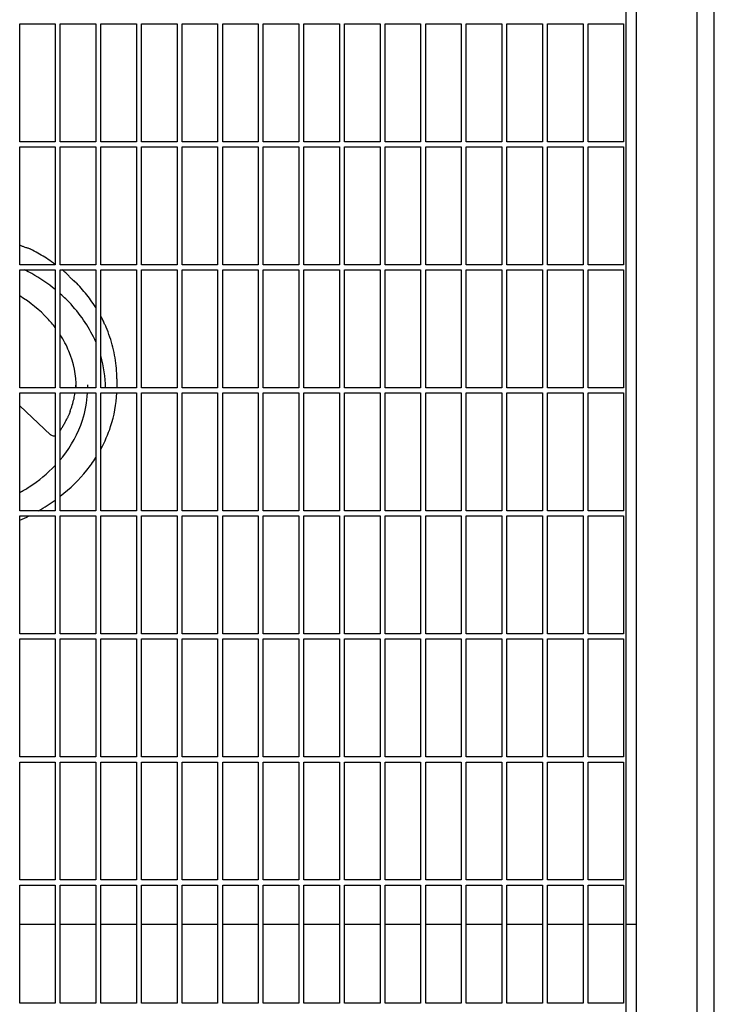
# Model space of a CAD drawing. Header units: inches. Extents: x 18 to 846, y -67 to 561.
# Tile 648 of 656: x 568 to 585, y 460 to 484. Entities that reach past the tile are written whole.
import ezdxf

# ---------------------------------------------------------------- set-up
doc = ezdxf.new("R2010")
doc.units = ezdxf.units.IN
doc.header["$LTSCALE"] = 24
doc.header["$MEASUREMENT"] = 0
doc.layers.add('Visible (ANSI)', color=7, linetype='Continuous', lineweight=30)

msp = doc.modelspace()

# ---------------------------------------------------------------- linework, layer by layer
at = {"layer": 'Visible (ANSI)'}
for p, q in [((582.75843, 408.42673), (582.75843, 486.92673)), ((584.25843, 408.42673), (584.25843, 486.17673)), ((584.67843, 408.42673), (584.67843, 486.17673)), ((582.50843, 408.67673), (582.50843, 485.63225)), ((567.57093, 480.95798), (567.57093, 483.86423)), ((567.57093, 483.86423), (568.44593, 483.86423)), ((568.44593, 483.86423), (568.44593, 480.95798)), ((568.57093, 480.95798), (568.57093, 483.86423)), ((568.57093, 483.86423), (569.44593, 483.86423)), ((569.44593, 483.86423), (569.44593, 480.95798)), ((569.57093, 480.95798), (569.57093, 483.86423)), ((569.57093, 483.86423), (570.44593, 483.86423)), ((570.44593, 483.86423), (570.44593, 480.95798)), ((570.57093, 480.95798), (570.57093, 483.86423)), ((570.57093, 483.86423), (571.44593, 483.86423)), ((571.44593, 483.86423), (571.44593, 480.95798)), ((571.57093, 480.95798), (571.57093, 483.86423)), ((571.57093, 483.86423), (572.44593, 483.86423)), ((572.44593, 483.86423), (572.44593, 480.95798)), ((572.57093, 480.95798), (572.57093, 483.86423)), ((572.57093, 483.86423), (573.44593, 483.86423)), ((573.44593, 483.86423), (573.44593, 480.95798)), ((573.57093, 480.95798), (573.57093, 483.86423)), ((573.57093, 483.86423), (574.44593, 483.86423)), ((574.44593, 483.86423), (574.44593, 480.95798)), ((574.57093, 480.95798), (574.57093, 483.86423)), ((574.57093, 483.86423), (575.44593, 483.86423)), ((575.44593, 483.86423), (575.44593, 480.95798)), ((575.57093, 480.95798), (575.57093, 483.86423)), ((575.57093, 483.86423), (576.44593, 483.86423)), ((576.44593, 483.86423), (576.44593, 480.95798)), ((576.57093, 480.95798), (576.57093, 483.86423)), ((576.57093, 483.86423), (577.44593, 483.86423)), ((577.44593, 483.86423), (577.44593, 480.95798)), ((577.57093, 480.95798), (577.57093, 483.86423)), ((577.57093, 483.86423), (578.44593, 483.86423)), ((578.44593, 483.86423), (578.44593, 480.95798)), ((578.57093, 480.95798), (578.57093, 483.86423)), ((578.57093, 483.86423), (579.44593, 483.86423)), ((579.44593, 483.86423), (579.44593, 480.95798)), ((579.57093, 480.95798), (579.57093, 483.86423)), ((579.57093, 483.86423), (580.44593, 483.86423)), ((580.44593, 483.86423), (580.44593, 480.95798)), ((580.57093, 480.95798), (580.57093, 483.86423)), ((580.57093, 483.86423), (581.44593, 483.86423)), ((581.44593, 483.86423), (581.44593, 480.95798)), ((581.57093, 480.95798), (581.57093, 483.86423)), ((581.57093, 483.86423), (582.44593, 483.86423)), ((582.44593, 483.86423), (582.44593, 480.95798)), ((568.44593, 480.95798), (567.57093, 480.95798)), ((567.57093, 477.92673), (567.57093, 480.83298)), ((567.57093, 480.83298), (568.44593, 480.83298)), ((568.44593, 480.83298), (568.44593, 477.92673)), ((569.44593, 480.95798), (568.57093, 480.95798)), ((568.57093, 477.92673), (568.57093, 480.83298)), ((568.57093, 480.83298), (569.44593, 480.83298)), ((569.44593, 480.83298), (569.44593, 477.92673)), ((570.44593, 480.95798), (569.57093, 480.95798)), ((569.57093, 477.92673), (569.57093, 480.83298)), ((569.57093, 480.83298), (570.44593, 480.83298)), ((570.44593, 480.83298), (570.44593, 477.92673)), ((571.44593, 480.95798), (570.57093, 480.95798)), ((570.57093, 477.92673), (570.57093, 480.83298)), ((570.57093, 480.83298), (571.44593, 480.83298)), ((571.44593, 480.83298), (571.44593, 477.92673)), ((572.44593, 480.95798), (571.57093, 480.95798)), ((571.57093, 477.92673), (571.57093, 480.83298)), ((571.57093, 480.83298), (572.44593, 480.83298)), ((572.44593, 480.83298), (572.44593, 477.92673)), ((573.44593, 480.95798), (572.57093, 480.95798)), ((572.57093, 477.92673), (572.57093, 480.83298)), ((572.57093, 480.83298), (573.44593, 480.83298)), ((573.44593, 480.83298), (573.44593, 477.92673)), ((574.44593, 480.95798), (573.57093, 480.95798)), ((573.57093, 477.92673), (573.57093, 480.83298)), ((573.57093, 480.83298), (574.44593, 480.83298)), ((574.44593, 480.83298), (574.44593, 477.92673)), ((575.44593, 480.95798), (574.57093, 480.95798)), ((574.57093, 477.92673), (574.57093, 480.83298)), ((574.57093, 480.83298), (575.44593, 480.83298)), ((575.44593, 480.83298), (575.44593, 477.92673)), ((576.44593, 480.95798), (575.57093, 480.95798)), ((575.57093, 477.92673), (575.57093, 480.83298)), ((575.57093, 480.83298), (576.44593, 480.83298)), ((576.44593, 480.83298), (576.44593, 477.92673)), ((577.44593, 480.95798), (576.57093, 480.95798)), ((576.57093, 477.92673), (576.57093, 480.83298)), ((576.57093, 480.83298), (577.44593, 480.83298)), ((577.44593, 480.83298), (577.44593, 477.92673)), ((578.44593, 480.95798), (577.57093, 480.95798)), ((577.57093, 477.92673), (577.57093, 480.83298)), ((577.57093, 480.83298), (578.44593, 480.83298)), ((578.44593, 480.83298), (578.44593, 477.92673)), ((579.44593, 480.95798), (578.57093, 480.95798)), ((578.57093, 477.92673), (578.57093, 480.83298)), ((578.57093, 480.83298), (579.44593, 480.83298)), ((579.44593, 480.83298), (579.44593, 477.92673)), ((580.44593, 480.95798), (579.57093, 480.95798)), ((579.57093, 477.92673), (579.57093, 480.83298)), ((579.57093, 480.83298), (580.44593, 480.83298)), ((580.44593, 480.83298), (580.44593, 477.92673)), ((581.44593, 480.95798), (580.57093, 480.95798)), ((580.57093, 477.92673), (580.57093, 480.83298)), ((580.57093, 480.83298), (581.44593, 480.83298)), ((581.44593, 480.83298), (581.44593, 477.92673)), ((582.44593, 480.95798), (581.57093, 480.95798)), ((581.57093, 477.92673), (581.57093, 480.83298)), ((581.57093, 480.83298), (582.44593, 480.83298)), ((582.44593, 480.83298), (582.44593, 477.92673)), ((568.44593, 477.92673), (567.57093, 477.92673)), ((569.44593, 477.92673), (568.57093, 477.92673)), ((570.44593, 477.92673), (569.57093, 477.92673)), ((571.44593, 477.92673), (570.57093, 477.92673)), ((572.44593, 477.92673), (571.57093, 477.92673)), ((573.44593, 477.92673), (572.57093, 477.92673)), ((574.44593, 477.92673), (573.57093, 477.92673)), ((575.44593, 477.92673), (574.57093, 477.92673)), ((576.44593, 477.92673), (575.57093, 477.92673)), ((577.44593, 477.92673), (576.57093, 477.92673)), ((578.44593, 477.92673), (577.57093, 477.92673)), ((579.44593, 477.92673), (578.57093, 477.92673)), ((580.44593, 477.92673), (579.57093, 477.92673)), ((581.44593, 477.92673), (580.57093, 477.92673)), ((582.44593, 477.92673), (581.57093, 477.92673)), ((567.57093, 474.89548), (567.57093, 477.80173)), ((567.57093, 477.80173), (568.44593, 477.80173)), ((568.44593, 477.80173), (568.44593, 474.89548)), ((568.57093, 474.89548), (568.57093, 477.80173)), ((568.57093, 477.80173), (569.44593, 477.80173)), ((569.44593, 477.80173), (569.44593, 474.89548)), ((569.57093, 474.89548), (569.57093, 477.80173)), ((569.57093, 477.80173), (570.44593, 477.80173)), ((570.44593, 477.80173), (570.44593, 474.89548)), ((570.57093, 474.89548), (570.57093, 477.80173)), ((570.57093, 477.80173), (571.44593, 477.80173)), ((571.44593, 477.80173), (571.44593, 474.89548)), ((571.57093, 474.89548), (571.57093, 477.80173)), ((571.57093, 477.80173), (572.44593, 477.80173)), ((572.44593, 477.80173), (572.44593, 474.89548)), ((572.57093, 474.89548), (572.57093, 477.80173)), ((572.57093, 477.80173), (573.44593, 477.80173)), ((573.44593, 477.80173), (573.44593, 474.89548)), ((573.57093, 474.89548), (573.57093, 477.80173)), ((573.57093, 477.80173), (574.44593, 477.80173)), ((574.44593, 477.80173), (574.44593, 474.89548)), ((574.57093, 474.89548), (574.57093, 477.80173)), ((574.57093, 477.80173), (575.44593, 477.80173)), ((575.44593, 477.80173), (575.44593, 474.89548)), ((575.57093, 474.89548), (575.57093, 477.80173)), ((575.57093, 477.80173), (576.44593, 477.80173)), ((576.44593, 477.80173), (576.44593, 474.89548)), ((576.57093, 474.89548), (576.57093, 477.80173)), ((576.57093, 477.80173), (577.44593, 477.80173)), ((577.44593, 477.80173), (577.44593, 474.89548)), ((577.57093, 474.89548), (577.57093, 477.80173)), ((577.57093, 477.80173), (578.44593, 477.80173)), ((578.44593, 477.80173), (578.44593, 474.89548)), ((578.57093, 474.89548), (578.57093, 477.80173)), ((578.57093, 477.80173), (579.44593, 477.80173)), ((579.44593, 477.80173), (579.44593, 474.89548)), ((579.57093, 474.89548), (579.57093, 477.80173)), ((579.57093, 477.80173), (580.44593, 477.80173)), ((580.44593, 477.80173), (580.44593, 474.89548)), ((580.57093, 474.89548), (580.57093, 477.80173)), ((580.57093, 477.80173), (581.44593, 477.80173)), ((581.44593, 477.80173), (581.44593, 474.89548)), ((581.57093, 474.89548), (581.57093, 477.80173)), ((581.57093, 477.80173), (582.44593, 477.80173)), ((582.44593, 477.80173), (582.44593, 474.89548)), ((569.24468, 474.96958), (569.24468, 474.89738)), ((569.96343, 475.11399), (569.96343, 474.89738)), ((568.44593, 474.89548), (567.57093, 474.89548)), ((567.57093, 471.86423), (567.57093, 474.77048)), ((567.57093, 474.77048), (568.44593, 474.77048)), ((568.44593, 474.77048), (568.44593, 471.86423)), ((569.44593, 474.89548), (568.57093, 474.89548)), ((568.57093, 471.86423), (568.57093, 474.77048)), ((568.57093, 474.77048), (569.44593, 474.77048)), ((569.44593, 474.77048), (569.44593, 471.86423)), ((570.44593, 474.89548), (569.57093, 474.89548)), ((569.57093, 471.86423), (569.57093, 474.77048)), ((569.57093, 474.77048), (570.44593, 474.77048)), ((570.44593, 474.77048), (570.44593, 471.86423)), ((571.44593, 474.89548), (570.57093, 474.89548)), ((570.57093, 471.86423), (570.57093, 474.77048)), ((570.57093, 474.77048), (571.44593, 474.77048)), ((571.44593, 474.77048), (571.44593, 471.86423)), ((572.44593, 474.89548), (571.57093, 474.89548)), ((571.57093, 471.86423), (571.57093, 474.77048)), ((571.57093, 474.77048), (572.44593, 474.77048)), ((572.44593, 474.77048), (572.44593, 471.86423)), ((573.44593, 474.89548), (572.57093, 474.89548)), ((572.57093, 471.86423), (572.57093, 474.77048)), ((572.57093, 474.77048), (573.44593, 474.77048)), ((573.44593, 474.77048), (573.44593, 471.86423)), ((574.44593, 474.89548), (573.57093, 474.89548)), ((573.57093, 471.86423), (573.57093, 474.77048)), ((573.57093, 474.77048), (574.44593, 474.77048)), ((574.44593, 474.77048), (574.44593, 471.86423)), ((575.44593, 474.89548), (574.57093, 474.89548)), ((574.57093, 471.86423), (574.57093, 474.77048)), ((574.57093, 474.77048), (575.44593, 474.77048)), ((575.44593, 474.77048), (575.44593, 471.86423)), ((576.44593, 474.89548), (575.57093, 474.89548)), ((575.57093, 471.86423), (575.57093, 474.77048)), ((575.57093, 474.77048), (576.44593, 474.77048)), ((576.44593, 474.77048), (576.44593, 471.86423)), ((577.44593, 474.89548), (576.57093, 474.89548)), ((576.57093, 471.86423), (576.57093, 474.77048)), ((576.57093, 474.77048), (577.44593, 474.77048)), ((577.44593, 474.77048), (577.44593, 471.86423)), ((578.44593, 474.89548), (577.57093, 474.89548)), ((577.57093, 471.86423), (577.57093, 474.77048)), ((577.57093, 474.77048), (578.44593, 474.77048)), ((578.44593, 474.77048), (578.44593, 471.86423)), ((579.44593, 474.89548), (578.57093, 474.89548)), ((578.57093, 471.86423), (578.57093, 474.77048)), ((578.57093, 474.77048), (579.44593, 474.77048)), ((579.44593, 474.77048), (579.44593, 471.86423)), ((580.44593, 474.89548), (579.57093, 474.89548)), ((579.57093, 471.86423), (579.57093, 474.77048)), ((579.57093, 474.77048), (580.44593, 474.77048)), ((580.44593, 474.77048), (580.44593, 471.86423)), ((581.44593, 474.89548), (580.57093, 474.89548)), ((580.57093, 471.86423), (580.57093, 474.77048)), ((580.57093, 474.77048), (581.44593, 474.77048)), ((581.44593, 474.77048), (581.44593, 471.86423)), ((582.44593, 474.89548), (581.57093, 474.89548)), ((581.57093, 471.86423), (581.57093, 474.77048)), ((581.57093, 474.77048), (582.44593, 474.77048)), ((582.44593, 474.77048), (582.44593, 471.86423)), ((567.57093, 474.45455), (568.32805, 473.74108)), ((568.44593, 471.86423), (567.57093, 471.86423)), ((569.44593, 471.86423), (568.57093, 471.86423)), ((570.44593, 471.86423), (569.57093, 471.86423)), ((571.44593, 471.86423), (570.57093, 471.86423)), ((572.44593, 471.86423), (571.57093, 471.86423)), ((573.44593, 471.86423), (572.57093, 471.86423)), ((574.44593, 471.86423), (573.57093, 471.86423)), ((575.44593, 471.86423), (574.57093, 471.86423)), ((576.44593, 471.86423), (575.57093, 471.86423)), ((577.44593, 471.86423), (576.57093, 471.86423)), ((578.44593, 471.86423), (577.57093, 471.86423)), ((579.44593, 471.86423), (578.57093, 471.86423)), ((580.44593, 471.86423), (579.57093, 471.86423)), ((581.44593, 471.86423), (580.57093, 471.86423)), ((582.44593, 471.86423), (581.57093, 471.86423)), ((567.57093, 468.83298), (567.57093, 471.73923)), ((567.57093, 471.73923), (568.44593, 471.73923)), ((568.44593, 471.73923), (568.44593, 468.83298)), ((568.57093, 468.83298), (568.57093, 471.73923)), ((568.57093, 471.73923), (569.44593, 471.73923)), ((569.44593, 471.73923), (569.44593, 468.83298)), ((569.57093, 468.83298), (569.57093, 471.73923)), ((569.57093, 471.73923), (570.44593, 471.73923)), ((570.44593, 471.73923), (570.44593, 468.83298)), ((570.57093, 468.83298), (570.57093, 471.73923)), ((570.57093, 471.73923), (571.44593, 471.73923)), ((571.44593, 471.73923), (571.44593, 468.83298)), ((571.57093, 468.83298), (571.57093, 471.73923)), ((571.57093, 471.73923), (572.44593, 471.73923)), ((572.44593, 471.73923), (572.44593, 468.83298)), ((572.57093, 468.83298), (572.57093, 471.73923)), ((572.57093, 471.73923), (573.44593, 471.73923)), ((573.44593, 471.73923), (573.44593, 468.83298)), ((573.57093, 468.83298), (573.57093, 471.73923)), ((573.57093, 471.73923), (574.44593, 471.73923)), ((574.44593, 471.73923), (574.44593, 468.83298)), ((574.57093, 468.83298), (574.57093, 471.73923)), ((574.57093, 471.73923), (575.44593, 471.73923)), ((575.44593, 471.73923), (575.44593, 468.83298)), ((575.57093, 468.83298), (575.57093, 471.73923)), ((575.57093, 471.73923), (576.44593, 471.73923)), ((576.44593, 471.73923), (576.44593, 468.83298)), ((576.57093, 468.83298), (576.57093, 471.73923)), ((576.57093, 471.73923), (577.44593, 471.73923)), ((577.44593, 471.73923), (577.44593, 468.83298)), ((577.57093, 468.83298), (577.57093, 471.73923)), ((577.57093, 471.73923), (578.44593, 471.73923)), ((578.44593, 471.73923), (578.44593, 468.83298)), ((578.57093, 468.83298), (578.57093, 471.73923)), ((578.57093, 471.73923), (579.44593, 471.73923)), ((579.44593, 471.73923), (579.44593, 468.83298)), ((579.57093, 468.83298), (579.57093, 471.73923)), ((579.57093, 471.73923), (580.44593, 471.73923)), ((580.44593, 471.73923), (580.44593, 468.83298)), ((580.57093, 468.83298), (580.57093, 471.73923)), ((580.57093, 471.73923), (581.44593, 471.73923)), ((581.44593, 471.73923), (581.44593, 468.83298)), ((581.57093, 468.83298), (581.57093, 471.73923)), ((581.57093, 471.73923), (582.44593, 471.73923)), ((582.44593, 471.73923), (582.44593, 468.83298)), ((568.44593, 468.83298), (567.57093, 468.83298)), ((567.57093, 465.80173), (567.57093, 468.70798)), ((567.57093, 468.70798), (568.44593, 468.70798)), ((568.44593, 468.70798), (568.44593, 465.80173)), ((569.44593, 468.83298), (568.57093, 468.83298)), ((568.57093, 465.80173), (568.57093, 468.70798)), ((568.57093, 468.70798), (569.44593, 468.70798)), ((569.44593, 468.70798), (569.44593, 465.80173)), ((570.44593, 468.83298), (569.57093, 468.83298)), ((569.57093, 465.80173), (569.57093, 468.70798)), ((569.57093, 468.70798), (570.44593, 468.70798)), ((570.44593, 468.70798), (570.44593, 465.80173)), ((571.44593, 468.83298), (570.57093, 468.83298)), ((570.57093, 465.80173), (570.57093, 468.70798)), ((570.57093, 468.70798), (571.44593, 468.70798)), ((571.44593, 468.70798), (571.44593, 465.80173)), ((572.44593, 468.83298), (571.57093, 468.83298)), ((571.57093, 465.80173), (571.57093, 468.70798)), ((571.57093, 468.70798), (572.44593, 468.70798)), ((572.44593, 468.70798), (572.44593, 465.80173)), ((573.44593, 468.83298), (572.57093, 468.83298)), ((572.57093, 465.80173), (572.57093, 468.70798)), ((572.57093, 468.70798), (573.44593, 468.70798)), ((573.44593, 468.70798), (573.44593, 465.80173)), ((574.44593, 468.83298), (573.57093, 468.83298)), ((573.57093, 465.80173), (573.57093, 468.70798)), ((573.57093, 468.70798), (574.44593, 468.70798)), ((574.44593, 468.70798), (574.44593, 465.80173)), ((575.44593, 468.83298), (574.57093, 468.83298)), ((574.57093, 465.80173), (574.57093, 468.70798)), ((574.57093, 468.70798), (575.44593, 468.70798)), ((575.44593, 468.70798), (575.44593, 465.80173)), ((576.44593, 468.83298), (575.57093, 468.83298)), ((575.57093, 465.80173), (575.57093, 468.70798)), ((575.57093, 468.70798), (576.44593, 468.70798)), ((576.44593, 468.70798), (576.44593, 465.80173)), ((577.44593, 468.83298), (576.57093, 468.83298)), ((576.57093, 465.80173), (576.57093, 468.70798)), ((576.57093, 468.70798), (577.44593, 468.70798)), ((577.44593, 468.70798), (577.44593, 465.80173)), ((578.44593, 468.83298), (577.57093, 468.83298)), ((577.57093, 465.80173), (577.57093, 468.70798)), ((577.57093, 468.70798), (578.44593, 468.70798)), ((578.44593, 468.70798), (578.44593, 465.80173)), ((579.44593, 468.83298), (578.57093, 468.83298)), ((578.57093, 465.80173), (578.57093, 468.70798)), ((578.57093, 468.70798), (579.44593, 468.70798)), ((579.44593, 468.70798), (579.44593, 465.80173)), ((580.44593, 468.83298), (579.57093, 468.83298)), ((579.57093, 465.80173), (579.57093, 468.70798)), ((579.57093, 468.70798), (580.44593, 468.70798)), ((580.44593, 468.70798), (580.44593, 465.80173)), ((581.44593, 468.83298), (580.57093, 468.83298)), ((580.57093, 465.80173), (580.57093, 468.70798)), ((580.57093, 468.70798), (581.44593, 468.70798)), ((581.44593, 468.70798), (581.44593, 465.80173)), ((582.44593, 468.83298), (581.57093, 468.83298)), ((581.57093, 465.80173), (581.57093, 468.70798)), ((581.57093, 468.70798), (582.44593, 468.70798)), ((582.44593, 468.70798), (582.44593, 465.80173)), ((568.44593, 465.80173), (567.57093, 465.80173)), ((569.44593, 465.80173), (568.57093, 465.80173)), ((570.44593, 465.80173), (569.57093, 465.80173)), ((571.44593, 465.80173), (570.57093, 465.80173)), ((572.44593, 465.80173), (571.57093, 465.80173)), ((573.44593, 465.80173), (572.57093, 465.80173)), ((574.44593, 465.80173), (573.57093, 465.80173)), ((575.44593, 465.80173), (574.57093, 465.80173)), ((576.44593, 465.80173), (575.57093, 465.80173)), ((577.44593, 465.80173), (576.57093, 465.80173)), ((578.44593, 465.80173), (577.57093, 465.80173)), ((579.44593, 465.80173), (578.57093, 465.80173)), ((580.44593, 465.80173), (579.57093, 465.80173)), ((581.44593, 465.80173), (580.57093, 465.80173)), ((582.44593, 465.80173), (581.57093, 465.80173)), ((567.57093, 462.77048), (567.57093, 465.67673)), ((567.57093, 465.67673), (568.44593, 465.67673)), ((568.44593, 465.67673), (568.44593, 462.77048)), ((568.57093, 462.77048), (568.57093, 465.67673)), ((568.57093, 465.67673), (569.44593, 465.67673)), ((569.44593, 465.67673), (569.44593, 462.77048)), ((569.57093, 462.77048), (569.57093, 465.67673)), ((569.57093, 465.67673), (570.44593, 465.67673)), ((570.44593, 465.67673), (570.44593, 462.77048)), ((570.57093, 462.77048), (570.57093, 465.67673)), ((570.57093, 465.67673), (571.44593, 465.67673)), ((571.44593, 465.67673), (571.44593, 462.77048)), ((571.57093, 462.77048), (571.57093, 465.67673)), ((571.57093, 465.67673), (572.44593, 465.67673)), ((572.44593, 465.67673), (572.44593, 462.77048)), ((572.57093, 462.77048), (572.57093, 465.67673)), ((572.57093, 465.67673), (573.44593, 465.67673)), ((573.44593, 465.67673), (573.44593, 462.77048)), ((573.57093, 462.77048), (573.57093, 465.67673)), ((573.57093, 465.67673), (574.44593, 465.67673)), ((574.44593, 465.67673), (574.44593, 462.77048)), ((574.57093, 462.77048), (574.57093, 465.67673)), ((574.57093, 465.67673), (575.44593, 465.67673)), ((575.44593, 465.67673), (575.44593, 462.77048)), ((575.57093, 462.77048), (575.57093, 465.67673)), ((575.57093, 465.67673), (576.44593, 465.67673)), ((576.44593, 465.67673), (576.44593, 462.77048)), ((576.57093, 462.77048), (576.57093, 465.67673)), ((576.57093, 465.67673), (577.44593, 465.67673)), ((577.44593, 465.67673), (577.44593, 462.77048)), ((577.57093, 462.77048), (577.57093, 465.67673)), ((577.57093, 465.67673), (578.44593, 465.67673)), ((578.44593, 465.67673), (578.44593, 462.77048)), ((578.57093, 462.77048), (578.57093, 465.67673)), ((578.57093, 465.67673), (579.44593, 465.67673)), ((579.44593, 465.67673), (579.44593, 462.77048)), ((579.57093, 462.77048), (579.57093, 465.67673)), ((579.57093, 465.67673), (580.44593, 465.67673)), ((580.44593, 465.67673), (580.44593, 462.77048)), ((580.57093, 462.77048), (580.57093, 465.67673)), ((580.57093, 465.67673), (581.44593, 465.67673)), ((581.44593, 465.67673), (581.44593, 462.77048)), ((581.57093, 462.77048), (581.57093, 465.67673)), ((581.57093, 465.67673), (582.44593, 465.67673)), ((582.44593, 465.67673), (582.44593, 462.77048)), ((568.44593, 462.77048), (567.57093, 462.77048)), ((567.57093, 459.73923), (567.57093, 462.64548)), ((567.57093, 462.64548), (568.44593, 462.64548)), ((568.44593, 462.64548), (568.44593, 459.73923)), ((569.44593, 462.77048), (568.57093, 462.77048)), ((568.57093, 459.73923), (568.57093, 462.64548)), ((568.57093, 462.64548), (569.44593, 462.64548)), ((569.44593, 462.64548), (569.44593, 459.73923)), ((570.44593, 462.77048), (569.57093, 462.77048)), ((569.57093, 459.73923), (569.57093, 462.64548)), ((569.57093, 462.64548), (570.44593, 462.64548)), ((570.44593, 462.64548), (570.44593, 459.73923)), ((571.44593, 462.77048), (570.57093, 462.77048)), ((570.57093, 459.73923), (570.57093, 462.64548)), ((570.57093, 462.64548), (571.44593, 462.64548)), ((571.44593, 462.64548), (571.44593, 459.73923)), ((572.44593, 462.77048), (571.57093, 462.77048)), ((571.57093, 459.73923), (571.57093, 462.64548)), ((571.57093, 462.64548), (572.44593, 462.64548)), ((572.44593, 462.64548), (572.44593, 459.73923)), ((573.44593, 462.77048), (572.57093, 462.77048)), ((572.57093, 459.73923), (572.57093, 462.64548)), ((572.57093, 462.64548), (573.44593, 462.64548)), ((573.44593, 462.64548), (573.44593, 459.73923)), ((574.44593, 462.77048), (573.57093, 462.77048)), ((573.57093, 459.73923), (573.57093, 462.64548)), ((573.57093, 462.64548), (574.44593, 462.64548)), ((574.44593, 462.64548), (574.44593, 459.73923)), ((575.44593, 462.77048), (574.57093, 462.77048)), ((574.57093, 459.73923), (574.57093, 462.64548)), ((574.57093, 462.64548), (575.44593, 462.64548)), ((575.44593, 462.64548), (575.44593, 459.73923)), ((576.44593, 462.77048), (575.57093, 462.77048)), ((575.57093, 459.73923), (575.57093, 462.64548)), ((575.57093, 462.64548), (576.44593, 462.64548)), ((576.44593, 462.64548), (576.44593, 459.73923)), ((577.44593, 462.77048), (576.57093, 462.77048)), ((576.57093, 459.73923), (576.57093, 462.64548)), ((576.57093, 462.64548), (577.44593, 462.64548)), ((577.44593, 462.64548), (577.44593, 459.73923)), ((578.44593, 462.77048), (577.57093, 462.77048)), ((577.57093, 459.73923), (577.57093, 462.64548)), ((577.57093, 462.64548), (578.44593, 462.64548)), ((578.44593, 462.64548), (578.44593, 459.73923)), ((579.44593, 462.77048), (578.57093, 462.77048)), ((578.57093, 459.73923), (578.57093, 462.64548)), ((578.57093, 462.64548), (579.44593, 462.64548)), ((579.44593, 462.64548), (579.44593, 459.73923)), ((580.44593, 462.77048), (579.57093, 462.77048)), ((579.57093, 459.73923), (579.57093, 462.64548)), ((579.57093, 462.64548), (580.44593, 462.64548)), ((580.44593, 462.64548), (580.44593, 459.73923)), ((581.44593, 462.77048), (580.57093, 462.77048)), ((580.57093, 459.73923), (580.57093, 462.64548)), ((580.57093, 462.64548), (581.44593, 462.64548)), ((581.44593, 462.64548), (581.44593, 459.73923)), ((582.44593, 462.77048), (581.57093, 462.77048)), ((581.57093, 459.73923), (581.57093, 462.64548)), ((581.57093, 462.64548), (582.44593, 462.64548)), ((582.44593, 462.64548), (582.44593, 459.73923)), ((568.44593, 461.67673), (567.57093, 461.67673)), ((569.44593, 461.67673), (568.57093, 461.67673)), ((570.44593, 461.67673), (569.57093, 461.67673)), ((571.44593, 461.67673), (570.57093, 461.67673)), ((572.44593, 461.67673), (571.57093, 461.67673)), ((573.44593, 461.67673), (572.57093, 461.67673)), ((574.44593, 461.67673), (573.57093, 461.67673)), ((575.44593, 461.67673), (574.57093, 461.67673)), ((576.44593, 461.67673), (575.57093, 461.67673)), ((577.44593, 461.67673), (576.57093, 461.67673)), ((578.44593, 461.67673), (577.57093, 461.67673)), ((579.44593, 461.67673), (578.57093, 461.67673)), ((580.44593, 461.67673), (579.57093, 461.67673)), ((581.44593, 461.67673), (580.57093, 461.67673)), ((582.44593, 461.67673), (581.57093, 461.67673)), ((582.75843, 461.67673), (582.50843, 461.67673)), ((568.44593, 459.73923), (567.57093, 459.73923)), ((569.44593, 459.73923), (568.57093, 459.73923)), ((570.44593, 459.73923), (569.57093, 459.73923)), ((571.44593, 459.73923), (570.57093, 459.73923)), ((572.44593, 459.73923), (571.57093, 459.73923)), ((573.44593, 459.73923), (572.57093, 459.73923)), ((574.44593, 459.73923), (573.57093, 459.73923)), ((575.44593, 459.73923), (574.57093, 459.73923)), ((576.44593, 459.73923), (575.57093, 459.73923)), ((577.44593, 459.73923), (576.57093, 459.73923)), ((578.44593, 459.73923), (577.57093, 459.73923)), ((579.44593, 459.73923), (578.57093, 459.73923)), ((580.44593, 459.73923), (579.57093, 459.73923)), ((581.44593, 459.73923), (580.57093, 459.73923)), ((582.44593, 459.73923), (581.57093, 459.73923))]:
    msp.add_line(p, q, dxfattribs=at)
for points, knots in [([(567.84083, 478.31271), (567.83072, 478.31796), (567.82288, 478.32087), (567.80194, 478.32811), (567.79151, 478.33061), (567.75796, 478.33917), (567.73377, 478.34523), (567.68531, 478.36161), (567.6631, 478.37028), (567.61901, 478.39034), (567.59719, 478.40144), (567.57359, 478.4145), (567.57226, 478.41524), (567.57093, 478.41599)], [4.529689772, 4.529689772, 4.529689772, 4.529689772, 4.602137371, 4.602137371, 4.75086156, 4.75086156, 5.064834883, 5.064834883, 5.298254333, 5.298254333, 5.511624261, 5.511624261, 5.524373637, 5.524373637, 5.524373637, 5.524373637]), ([(568.44593, 477.93611), (568.41549, 477.95861), (568.3847, 477.98076), (568.29946, 478.04041), (568.24433, 478.07718), (568.13216, 478.14844), (568.07513, 478.18293), (567.95928, 478.24958), (567.90047, 478.28174), (567.84083, 478.31271)], [3.262570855, 3.262570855, 3.262570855, 3.262570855, 3.289822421, 3.289822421, 3.337206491, 3.337206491, 3.38459056, 3.38459056, 3.431974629, 3.431974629, 3.431974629, 3.431974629]), ([(568.44593, 477.31589), (568.26771, 477.4604), (568.07329, 477.5921), (567.80858, 477.7409), (567.7504, 477.77191), (567.6913, 477.80173)], [3.216486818, 3.216486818, 3.216486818, 3.216486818, 3.395498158, 3.395498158, 3.44482515, 3.44482515, 3.44482515, 3.44482515]), ([(568.97472, 477.47201), (568.96694, 477.48013), (568.96077, 477.48537), (568.93904, 477.50353), (568.92504, 477.51375), (568.89193, 477.54057), (568.87348, 477.55641), (568.83672, 477.59092), (568.81876, 477.60885), (568.78077, 477.6482), (568.76066, 477.66974), (568.71672, 477.71524), (568.69252, 477.73952), (568.6656, 477.76232)], [8.20818087, 8.20818087, 8.20818087, 8.20818087, 8.30061763, 8.30061763, 8.55794488, 8.55794488, 8.81527213, 8.81527213, 9.03507533, 9.03507533, 9.25783733, 9.25783733, 9.49481712, 9.49481712, 9.49481712, 9.49481712]), ([(569.44593, 476.87017), (569.42419, 476.90477), (569.40183, 476.93905), (569.33919, 477.03161), (569.29771, 477.08923), (569.21125, 477.20237), (569.16627, 477.25789), (569.07296, 477.36667), (569.02464, 477.41993), (568.97472, 477.47201)], [2.901675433, 2.901675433, 2.901675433, 2.901675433, 2.93242715, 2.93242715, 2.985508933, 2.985508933, 3.038590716, 3.038590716, 3.0916725, 3.0916725, 3.0916725, 3.0916725]), ([(568.44593, 476.37951), (568.38799, 476.45591), (568.32552, 476.53014), (568.06339, 476.8119), (567.8312, 477.00031), (567.57093, 477.15939)], [2.982120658, 2.982120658, 2.982120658, 2.982120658, 3.077263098, 3.077263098, 3.355843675, 3.355843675, 3.355843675, 3.355843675]), ([(569.44593, 476.02528), (569.30311, 476.35646), (569.09662, 476.67044), (568.75254, 477.04154), (568.66426, 477.12765), (568.57093, 477.2101)], [2.766236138, 2.766236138, 2.766236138, 2.766236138, 3.075614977, 3.075614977, 3.173695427, 3.173695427, 3.173695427, 3.173695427]), ([(569.69673, 476.39358), (569.69171, 476.40524), (569.68641, 476.41672), (569.6751, 476.441), (569.66912, 476.45371), (569.65646, 476.48075), (569.64977, 476.4951), (569.63558, 476.52547), (569.62809, 476.54149), (569.61209, 476.57492), (569.60361, 476.59231), (569.59436, 476.61024)], [4.991046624, 4.991046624, 4.991046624, 4.991046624, 5.130377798, 5.130377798, 5.269708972, 5.269708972, 5.409040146, 5.409040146, 5.54837132, 5.54837132, 5.687702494, 5.687702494, 5.687702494, 5.687702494]), ([(568.96343, 474.89738), (568.96343, 475.20222), (568.90214, 475.50709), (568.72478, 475.93545), (568.65415, 476.07047), (568.57093, 476.20046)], [2.427751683, 2.427751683, 2.427751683, 2.427751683, 2.753682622, 2.753682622, 2.909291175, 2.909291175, 2.909291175, 2.909291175]), ([(569.96343, 475.11399), (569.96343, 475.2013), (569.95981, 475.28862), (569.94538, 475.46275), (569.93456, 475.54957), (569.90581, 475.72224), (569.88788, 475.80809), (569.84502, 475.97834), (569.8201, 476.06275), (569.76346, 476.22968), (569.73174, 476.3122), (569.69673, 476.39358)], [2.427751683, 2.427751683, 2.427751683, 2.427751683, 2.495302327, 2.495302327, 2.56285297, 2.56285297, 2.630403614, 2.630403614, 2.697954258, 2.697954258, 2.765504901, 2.765504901, 2.765504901, 2.765504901]), ([(568.95239, 474.89548), (568.95428, 474.91415), (568.95592, 474.93283), (568.95872, 474.97007), (568.95988, 474.98863), (568.96079, 475.0072)], [2.3453178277, 2.3453178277, 2.3453178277, 2.3453178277, 2.3664767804, 2.3664767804, 2.3874885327, 2.3874885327, 2.3874885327, 2.3874885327]), ([(568.57093, 473.1248), (568.58867, 473.14584), (568.60609, 473.16706), (568.84477, 473.46567), (569.01248, 473.77313), (569.1883, 474.31549), (569.23023, 474.54243), (569.24153, 474.77048)], [8.108180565, 8.108180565, 8.108180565, 8.108180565, 8.132839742, 8.132839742, 8.452250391, 8.452250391, 8.670483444, 8.670483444, 8.670483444, 8.670483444]), ([(568.81095, 474.30987), (568.83126, 474.36229), (568.84956, 474.41509), (568.88209, 474.52125), (568.89632, 474.57461), (568.91929, 474.67547), (568.92848, 474.72292), (568.93608, 474.77048)], [2.12137717, 2.12137717, 2.12137717, 2.12137717, 2.182652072, 2.182652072, 2.243926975, 2.243926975, 2.298017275, 2.298017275, 2.298017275, 2.298017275]), ([(569.57093, 473.38678), (569.66883, 473.56654), (569.74932, 473.75295), (569.89878, 474.21317), (569.94912, 474.49124), (569.96078, 474.77048)], [8.292599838, 8.292599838, 8.292599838, 8.292599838, 8.451796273, 8.451796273, 8.676859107, 8.676859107, 8.676859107, 8.676859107]), ([(568.81095, 474.30987), (568.80531, 474.29532), (568.79996, 474.2815), (568.78968, 474.25557), (568.78474, 474.24343), (568.77514, 474.22066), (568.77048, 474.21005), (568.76149, 474.19024), (568.75714, 474.18104), (568.74874, 474.16357), (568.74468, 474.15529), (568.74061, 474.14676)], [8.751224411, 8.751224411, 8.751224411, 8.751224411, 8.872429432, 8.872429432, 8.993634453, 8.993634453, 9.114839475, 9.114839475, 9.236044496, 9.236044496, 9.357249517, 9.357249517, 9.357249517, 9.357249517]), ([(568.57093, 473.84582), (568.58423, 473.86608), (568.5972, 473.88645), (568.62602, 473.9331), (568.64165, 473.95946), (568.67181, 474.01248), (568.68634, 474.03914), (568.71431, 474.09274), (568.72774, 474.11969), (568.74061, 474.14676)], [1.935690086, 1.935690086, 1.935690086, 1.935690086, 1.960831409, 1.960831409, 1.992996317, 1.992996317, 2.025161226, 2.025161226, 2.057326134, 2.057326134, 2.057326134, 2.057326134]), ([(568.44593, 473.71203), (568.43949, 473.71023), (568.43219, 473.70878), (568.41082, 473.70681), (568.39536, 473.70772), (568.36738, 473.71534), (568.35501, 473.7211), (568.33841, 473.73205), (568.33284, 473.73656), (568.32805, 473.74108)], [0.7369145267, 0.7369145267, 0.7369145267, 0.7369145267, 0.7488310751, 0.7488310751, 0.7678001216, 0.7678001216, 0.7839605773, 0.7839605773, 0.7939115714, 0.7939115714, 0.7939115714, 0.7939115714]), ([(568.57093, 472.22315), (568.8169, 472.41597), (569.03645, 472.63206), (569.30382, 472.96616), (569.37799, 473.06946), (569.44593, 473.17554)], [7.905309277, 7.905309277, 7.905309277, 7.905309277, 8.132282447, 8.132282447, 8.229271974, 8.229271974, 8.229271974, 8.229271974]), ([(567.57093, 472.31501), (567.65093, 472.35914), (567.7289, 472.4058), (568.04291, 472.60927), (568.2588, 472.7876), (568.44593, 472.98503)], [7.734402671, 7.734402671, 7.734402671, 7.734402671, 7.811097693, 7.811097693, 8.052440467, 8.052440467, 8.052440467, 8.052440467]), ([(568.03628, 471.86423), (568.10921, 471.90595), (568.18066, 471.94946), (568.31715, 472.03785), (568.38233, 472.08258), (568.44593, 472.1288)], [7.751392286, 7.751392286, 7.751392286, 7.751392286, 7.810813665, 7.810813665, 7.867525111, 7.867525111, 7.867525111, 7.867525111])]:
    msp.add_open_spline(points, degree=3, knots=knots, dxfattribs=at)
for points in [[(568.6656, 477.76232), (568.64995, 477.77556), (568.6342, 477.7887), (568.61833, 477.80173)], [(569.59436, 476.61024), (569.58666, 476.62516), (569.57885, 476.64004), (569.57093, 476.65486)], [(569.68218, 474.89738), (569.68218, 475.15951), (569.64483, 475.42164), (569.57093, 475.6772)], [(569.24468, 474.89548), (569.24468, 474.89611), (569.24468, 474.89674), (569.24468, 474.89738)], [(569.96343, 474.89548), (569.96343, 474.89611), (569.96343, 474.89674), (569.96343, 474.89738)], [(567.57093, 471.63109), (567.64943, 471.66524), (567.72671, 471.70131), (567.80264, 471.73923)]]:
    msp.add_open_spline(points, degree=3, dxfattribs=at)

doc.saveas('drawing.dxf')
